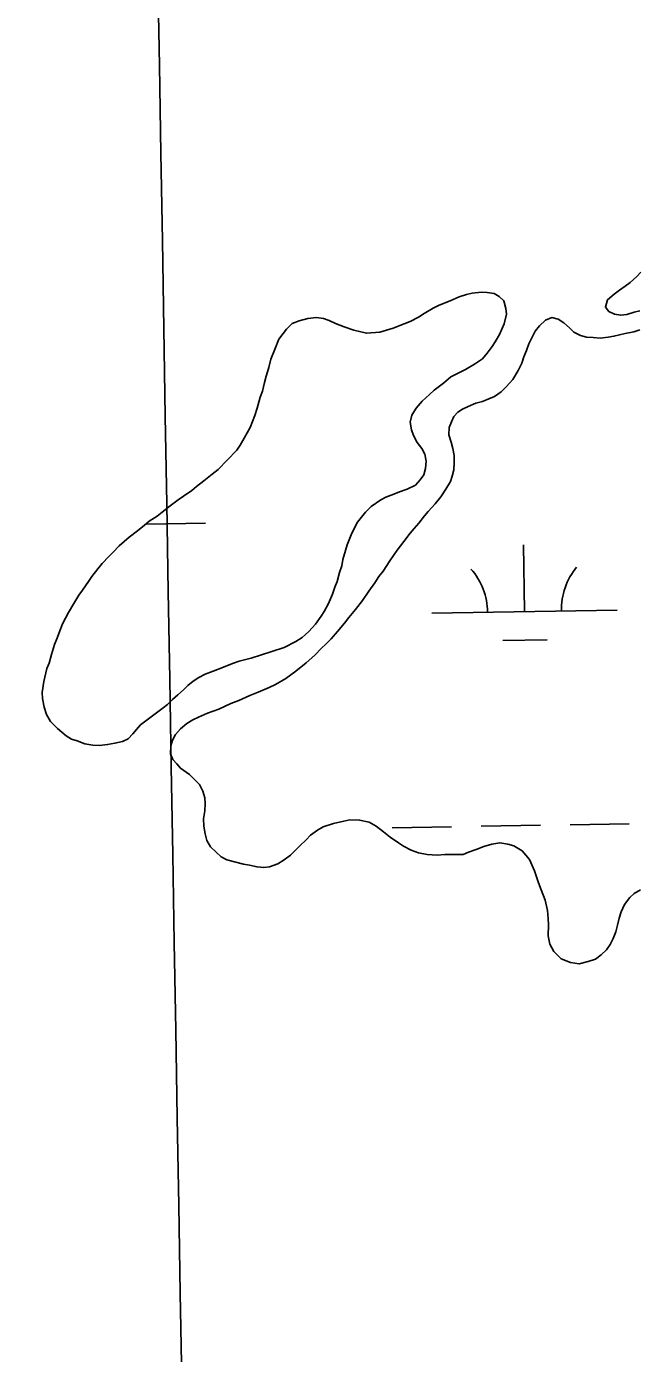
# Model space of a CAD drawing. Extents: x 3887375 to 3925618, y 296674 to 322633.
# Drawn here: x 3902041 to 3902372, y 310774 to 311491 of the extents above; entities that cross this region are included whole.
import ezdxf

# ---------------------------------------------------------------- set-up
doc = ezdxf.new("R2010")
doc.units = 0
doc.layers.add('V-GRID-MAJR', color=7, linetype='Continuous')
doc.layers.add('V-WETL-SWMP', color=7, linetype='Continuous')

msp = doc.modelspace()

# ---------------------------------------------------------------- linework, layer by layer
at = {"layer": 'V-GRID-MAJR'}
msp.add_spline([(3902269.22, 302288.25), (3902166.14, 308345.1), (3902063.01, 314405.04), (3901959.87, 320464.98), (3901959.82, 320468.07)], degree=3, dxfattribs=at)
at = {"layer": 'V-WETL-SWMP'}
for p, q in [((3902106.14, 311222.11), (3902138.14, 311222.66)), ((3902310.3, 311174.86), (3902309.68, 311210.86)), ((3902260.31, 311174), (3902360.29, 311175.72)), ((3902298.56, 311159.23), (3902322.56, 311159.64)), ((3902238.88, 311058.19), (3902270.88, 311058.74)), ((3902286.88, 311059.01), (3902318.87, 311059.56)), ((3902334.87, 311059.83), (3902366.86, 311060.38))]:
    msp.add_line(p, q, dxfattribs=at)
for points in [[(3902372.51, 311337.26), (3902369.47, 311336.53), (3902365.49, 311335.32), (3902362.21, 311334.83), (3902358.93, 311335.51), (3902355.87, 311336.89), (3902353.98, 311339.22), (3902355.12, 311343.21), (3902358.61, 311346.28), (3902361.64, 311348.42), (3902364.67, 311350.55), (3902367.23, 311352.45), (3902370.95, 311355.76), (3902373.04, 311358.12)], [(3902076.76, 311193.75), (3902080.01, 311198), (3902082.34, 311200.84), (3902085.83, 311204.63), (3902088.17, 311207), (3902091.43, 311210.32), (3902096.8, 311215.06), (3902101.47, 311218.39), (3902105.2, 311221.47), (3902107.77, 311223.61), (3902111.98, 311226.47), (3902114.78, 311228.6), (3902118.98, 311231.93), (3902123.42, 311235.25), (3902126.23, 311237.16), (3902130.67, 311240.25), (3902133.24, 311242.38), (3902137.21, 311245.47), (3902141.64, 311249.03), (3902144.91, 311251.64), (3902149.81, 311256.62), (3902154.93, 311262.07), (3902156.79, 311264.66), (3902158.88, 311268.44), (3902162.12, 311274.34), (3902164.65, 311280.71), (3902166.03, 311284.72), (3902167.63, 311290.6), (3902168.78, 311293.9), (3902169.91, 311298.61), (3902170.83, 311301.91), (3902172.2, 311306.62), (3902173.34, 311311.1), (3902175.64, 311316.99), (3902177.71, 311321.94), (3902180.04, 311325.02), (3902181.9, 311327.38), (3902184.93, 311330.46), (3902188.68, 311331.9), (3902193.37, 311333.11), (3902198.06, 311333.62), (3902201.83, 311333.18), (3902204.89, 311332.03), (3902208.2, 311330.41), (3902212.91, 311328.57), (3902218.1, 311326.73), (3902224.93, 311325.15), (3902232.21, 311325.67), (3902239.47, 311327.85), (3902245.33, 311330.25), (3902248.61, 311331.45), (3902253.06, 311333.83), (3902256.1, 311335.74), (3902261.01, 311338.6), (3902264.29, 311340.27), (3902270.14, 311342.67), (3902275.06, 311344.82), (3902279.04, 311346.03), (3902282.09, 311346.76), (3902287.02, 311347.27), (3902290.08, 311347.06), (3902293.85, 311346.62), (3902296.68, 311345), (3902299.05, 311342.67), (3902300.26, 311338.45), (3902300.52, 311335.39), (3902299.38, 311330.21), (3902296.84, 311324.55)], [(3902284.09, 311287.32), (3902287.6, 311288.29), (3902291.1, 311289.72), (3902294.14, 311290.92), (3902297.63, 311293.53), (3902300.42, 311296.13), (3902303.91, 311300.14), (3902306.91, 311305.09), (3902308.75, 311309.08), (3902309.9, 311312.38), (3902311.28, 311315.9), (3902312.66, 311319.43), (3902314.27, 311322.72), (3902316.12, 311326.25), (3902318.44, 311329.08), (3902321.69, 311332.16), (3902324.96, 311333.59), (3902328.48, 311332.68), (3902331.55, 311330.83), (3902334.62, 311328.04), (3902336.98, 311325.72), (3902340.51, 311323.87), (3902343.8, 311322.96), (3902347.31, 311322.76), (3902351.06, 311322.55), (3902355.51, 311323.06)], [(3902296.84, 311324.55), (3902294.53, 311320.54), (3902292.9, 311317.94), (3902290.11, 311314.39), (3902287.55, 311311.32), (3902283.34, 311308.46), (3902278.43, 311305.6), (3902273.75, 311303.22), (3902270.47, 311301.54), (3902266.51, 311298.22), (3902261.6, 311294.42), (3902259.04, 311292.05), (3902255.07, 311288.49), (3902251.81, 311284.71), (3902249.49, 311280.93), (3902248.58, 311277.16), (3902249.32, 311272.93), (3902250.28, 311269.89), (3902252.43, 311266.15), (3902254.81, 311262.87), (3902256.48, 311259.83), (3902257.21, 311256.08), (3902256.77, 311252.08), (3902255.86, 311248.78), (3902254, 311245.95), (3902251.44, 311243.11), (3902246.99, 311240.96), (3902242.77, 311239.51), (3902239.73, 311238.31), (3902235.51, 311236.63), (3902232.71, 311235.2), (3902227.56, 311231.63), (3902224.53, 311228.55), (3902220.11, 311223.11), (3902217.1, 311217.21), (3902214.57, 311210.85), (3902213.66, 311207.78), (3902212.28, 311203.07), (3902211.61, 311199.54), (3902210.46, 311196.01), (3902209.09, 311191.06), (3902207.94, 311187.99), (3902206.56, 311184.22), (3902204.49, 311179.27), (3902202.17, 311175.02), (3902200.55, 311172.42), (3902197.53, 311168.17), (3902193.8, 311164.15), (3902190.3, 311160.83), (3902186.79, 311158.68), (3902180.47, 311155.58), (3902173.91, 311153.41), (3902168.29, 311151.48), (3902162.66, 311149.79), (3902156.33, 311148.1), (3902152.58, 311146.89), (3902147.89, 311144.97), (3902142.27, 311142.81), (3902137.82, 311141.13), (3902134.54, 311139.22), (3902131.5, 311137.32), (3902128.47, 311134.94), (3902126.14, 311132.58), (3902123.1, 311129.97), (3902120.3, 311127.36), (3902117.5, 311124.75), (3902115.17, 311122.85), (3902103.02, 311113.82), (3902100.93, 311111.22), (3902098.83, 311108.85), (3902096.27, 311106.25), (3902093.23, 311104.81), (3902089.24, 311103.84), (3902085.25, 311103.1), (3902080.79, 311102.6), (3902077.26, 311102.8), (3902073.02, 311103.47), (3902068.78, 311105.08), (3902065.72, 311106), (3902062.88, 311107.86), (3902058.15, 311111.81), (3902054.36, 311115.54), (3902052.21, 311119.29), (3902051.01, 311123.27), (3902050.03, 311127.96), (3902050, 311131.25), (3902050.9, 311137.14), (3902052.48, 311144.2), (3902053.64, 311147.03), (3902055.01, 311151.74), (3902056.61, 311157.16), (3902057.76, 311160.22), (3902059.83, 311165.41), (3902060.98, 311168.24), (3902062.6, 311171.31), (3902064.22, 311174.38), (3902067, 311179.33), (3902069.79, 311183.82), (3902071.65, 311186.42), (3902074.9, 311191.15), (3902076.76, 311193.75)], [(3902355.51, 311323.06), (3902358.56, 311323.55), (3902364.64, 311325.01), (3902369.32, 311325.98), (3902372.59, 311326.95)], [(3902249.02, 311046.12), (3902245.02, 311048.19), (3902242.19, 311050.05), (3902237.71, 311053.06), (3902234.17, 311056.07), (3902230.16, 311059.09), (3902226.4, 311061.17), (3902221.23, 311062.3), (3902216.07, 311062.49), (3902212.8, 311061.76), (3902207.18, 311060.54), (3902201.57, 311058.62), (3902198.54, 311056.96), (3902194.81, 311054.11), (3902192.49, 311051.75), (3902189, 311048.44), (3902186.44, 311045.84), (3902183.89, 311043.48), (3902180.62, 311040.88), (3902177.13, 311038.74), (3902172.69, 311037.06), (3902169.64, 311036.8), (3902165.89, 311037.01), (3902161.9, 311037.91), (3902158.61, 311038.59), (3902149.69, 311040.86), (3902146.63, 311042.48), (3902143.8, 311045.03), (3902140.73, 311047.82), (3902138.82, 311051.32), (3902137.86, 311054.83), (3902137.12, 311059.04), (3902137.09, 311063.02), (3902137.76, 311067.24), (3902137.96, 311071.23), (3902137.7, 311074.28), (3902136.73, 311078.02), (3902134.83, 311081.52), (3902131.76, 311084.54), (3902129.4, 311086.86), (3902124.68, 311090.34), (3902122.55, 311092.67), (3902120.43, 311094.99), (3902119.23, 311098.03), (3902119.43, 311102.48), (3902120.34, 311105.54), (3902121.96, 311108.6), (3902124.51, 311111.67), (3902128, 311114.51), (3902131.27, 311116.41), (3902134.3, 311117.84), (3902139.21, 311119.99), (3902145.28, 311122.15), (3902151.82, 311125.25), (3902156.02, 311126.92), (3902162.1, 311129.55), (3902166.53, 311131.46), (3902172.37, 311133.85), (3902175.87, 311135.52), (3902181.47, 311138.85), (3902186.83, 311142.64), (3902192.42, 311147.14), (3902197.07, 311151.39), (3902200.79, 311155.17), (3902203.12, 311157.3), (3902205.91, 311160.14), (3902209.39, 311164.15), (3902213.1, 311168.63), (3902215.42, 311171.7), (3902219.14, 311175.95), (3902222.85, 311180.9), (3902226.32, 311185.85), (3902229.57, 311190.33), (3902231.65, 311193.86), (3902233.97, 311196.69), (3902237.67, 311202.34), (3902241.61, 311208), (3902245.09, 311212.72), (3902248.57, 311217.2), (3902250.65, 311219.79), (3902253.21, 311222.62), (3902256.22, 311226.63), (3902258.31, 311228.99), (3902262.03, 311233.01), (3902265.05, 311236.78), (3902267.83, 311241.02), (3902270.37, 311245.03), (3902271.28, 311248.08), (3902272.19, 311251.37), (3902272.4, 311255.12), (3902272.37, 311259.1), (3902271.63, 311262.85), (3902270.67, 311266.36), (3902269.46, 311270.33), (3902269.66, 311274.32), (3902270.81, 311277.37), (3902272.2, 311280.2), (3902274.29, 311282.56), (3902276.85, 311284.22), (3902279.88, 311285.65), (3902284.09, 311287.32)], [(3902372.93, 311024.62), (3902369.43, 311022.72), (3902367.11, 311020.59), (3902364.32, 311016.82), (3902362.48, 311012.82), (3902361.34, 311009.3), (3902360.43, 311005.54), (3902359.52, 311002.02), (3902358.15, 310998.49), (3902356.53, 310995.2), (3902354.45, 310992.37), (3902351.66, 310989.53), (3902348.63, 310987.16), (3902344.65, 310985.96), (3902339.74, 310984.75), (3902335.05, 310985.41), (3902330.11, 310987.48), (3902326.1, 310991.43), (3902323.95, 310995.4), (3902322.98, 310999.85), (3902323.17, 311005.71), (3902323.14, 311009.22), (3902322.64, 311013.43), (3902321.42, 311019.05), (3902319.26, 311024.66), (3902317.83, 311028.4), (3902315.66, 311034.94), (3902313.04, 311041.01), (3902309.02, 311045.67), (3902304.54, 311048.44), (3902301.25, 311049.35), (3902297.03, 311050.02), (3902292.58, 311049.28), (3902288.37, 311048.08), (3902284.17, 311046.4), (3902279.96, 311044.96), (3902277.16, 311043.77), (3902271.53, 311043.72), (3902267.31, 311043.69), (3902263.1, 311043.42), (3902257.71, 311043.84), (3902253.01, 311044.74), (3902249.02, 311046.12)]]:
    msp.add_lwpolyline(points, dxfattribs=at)
for centre, start, end in [((3902255.06, 311174.39), 0.21154, 41.7552), ((3902365.52, 311176.28), 140.21154, 181.75519)]:
    msp.add_arc(centre, 35.25, start, end, dxfattribs=at)

doc.saveas('drawing.dxf')
